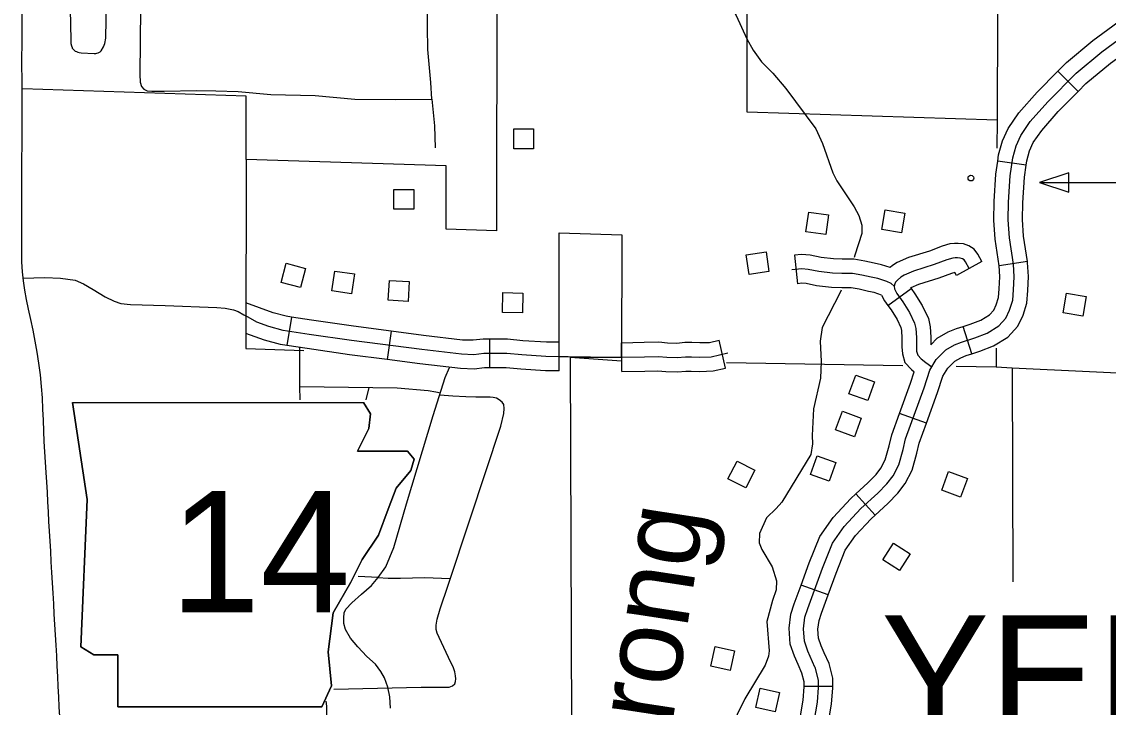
# Model space of a CAD drawing. Extents: x 1370130 to 1380143, y 377636 to 380256.
# Drawn here: x 1378563.8 to 1378802.3, y 378175.2 to 378325.7 of the extents above; entities that cross this region are included whole.
import ezdxf

# ---------------------------------------------------------------- set-up
doc = ezdxf.new("R2010")
doc.units = 0
for name, color, linetype in [('Level 10', 7, 'Continuous'), ('Level 21', 7, 'Continuous'), ('Level 32', 7, 'Continuous'), ('Level 33', 7, 'Continuous'), ('Level 34', 7, 'Continuous'), ('Level 35', 7, 'Continuous'), ('Level 4', 7, 'Continuous'), ('Level 49', 7, 'Continuous'), ('Level 5', 7, 'Continuous'), ('Level 56', 7, 'Continuous'), ('Level 57', 7, 'Continuous'), ('Level 6', 7, 'Continuous')]:
    doc.layers.add(name, color=color, linetype=linetype)

msp = doc.modelspace()

# ---------------------------------------------------------------- linework, layer by layer
at = {"layer": 'Level 10'}
msp.add_lwpolyline([(1378572.14, 378173.18), (1378572.02, 378175.34), (1378571.92, 378177.54), (1378571.8, 378179.77), (1378571.68, 378182.02), (1378571.56, 378184.29), (1378571.44, 378186.56), (1378571.3, 378188.86), (1378571.17, 378191.15), (1378571.04, 378193.43), (1378570.91, 378195.7), (1378570.79, 378197.98), (1378570.66, 378200.27), (1378570.53, 378202.59), (1378570.39, 378204.86), (1378570.26, 378207.17), (1378570.13, 378209.47), (1378569.99, 378211.72), (1378569.86, 378213.89), (1378569.75, 378216.03), (1378569.64, 378218.15), (1378569.52, 378220.3), (1378569.39, 378222.46), (1378569.25, 378224.63), (1378569.12, 378226.81), (1378568.98, 378229.04), (1378568.84, 378231.31), (1378568.7, 378233.58), (1378568.6, 378235.87), (1378568.51, 378238.23), (1378568.42, 378240.65), (1378568.3, 378243.13), (1378568.13, 378245.66), (1378567.88, 378248.22), (1378567.54, 378250.74), (1378567.16, 378253.19), (1378566.74, 378255.59), (1378566.3, 378257.99), (1378565.79, 378260.39), (1378565.25, 378262.63), (1378564.79, 378264.73), (1378564.42, 378266.78), (1378564.12, 378268.82), (1378563.93, 378270.86), (1378563.82, 378273.02), (1378563.78, 378275.31), (1378563.78, 378277.72), (1378563.78, 378280.24), (1378563.76, 378282.78), (1378563.77, 378285.33), (1378563.79, 378287.94), (1378563.8, 378290.56), (1378563.81, 378293.17), (1378563.82, 378295.79), (1378563.83, 378298.41), (1378563.84, 378301.04), (1378563.84, 378303.65), (1378563.84, 378306.2), (1378563.86, 378308.67), (1378563.85, 378311.09), (1378563.84, 378313.44), (1378563.82, 378315.75), (1378563.82, 378318.06), (1378563.84, 378320.41), (1378563.85, 378322.79), (1378563.87, 378325.21), (1378563.88, 378327.67)], dxfattribs=at)
at = {"layer": 'Level 21'}
for p, q in [((1378574.94, 378242.15), (1378578.14, 378220.84)), ((1378640.31, 378239.67), (1378638.84, 378242.12)), ((1378639.96, 378236.47), (1378640.31, 378239.67)), ((1378637.47, 378231.49), (1378639.96, 378236.47)), ((1378648.48, 378231.49), (1378637.47, 378231.49)), ((1378649.9, 378229.72), (1378648.48, 378231.49)), ((1378649.19, 378227.23), (1378649.9, 378229.72)), ((1378646, 378223.32), (1378649.19, 378227.23)), ((1378644.22, 378218.7), (1378646, 378223.32)), ((1378578.14, 378220.84), (1378576.72, 378188.51)), ((1378642.09, 378213.02), (1378644.22, 378218.7)), ((1378638.54, 378207.69), (1378642.09, 378213.02)), ((1378636.05, 378202.72), (1378638.54, 378207.69)), ((1378632.14, 378195.97), (1378636.05, 378202.72)), ((1378631.07, 378187.44), (1378632.14, 378195.97)), ((1378576.72, 378188.51), (1378579.56, 378186.73)), ((1378579.56, 378186.73), (1378584.89, 378186.73)), ((1378584.89, 378186.73), (1378584.89, 378175.36)), ((1378631.79, 378179.98), (1378631.07, 378187.44)), ((1378629.65, 378175.36), (1378631.79, 378179.98)), ((1378584.89, 378175.36), (1378629.65, 378175.36))]:
    msp.add_line(p, q, dxfattribs=at)
msp.add_lwpolyline([(1378574.94, 378242.15), (1378638.84, 378242.12)], dxfattribs=at)
at = {"layer": 'Level 32'}
for p, q in [((1378795.72, 378310.42), (1378791.24, 378314.85)), ((1378784.33, 378294.27), (1378778.08, 378295.13)), ((1378733.42, 378274.48), (1378734.12, 378268.22)), ((1378774.56, 378273.1), (1378769.04, 378270.05)), ((1378784.6, 378273.12), (1378778.37, 378272.17)), ((1378753.96, 378263.42), (1378759.04, 378267.14)), ((1378622.97, 378260.89), (1378622, 378254.67)), ((1378644.85, 378257.81), (1378644.04, 378251.56)), ((1378772.4, 378252.85), (1378770.49, 378258.85)), ((1378666.49, 378256.02), (1378666.49, 378249.72)), ((1378718.28, 378249.67), (1378716.9, 378255.81)), ((1378762.42, 378237.59), (1378756.5, 378239.74)), ((1378751.14, 378217.41), (1378746.9, 378222.08)), ((1378740.82, 378199.91), (1378734.9, 378202.07)), ((1378741.89, 378179.83), (1378735.59, 378179.83))]:
    msp.add_line(p, q, dxfattribs=at)
for points in [[(1378791.24, 378314.85), (1378793.16, 378316.8), (1378798.99, 378321.58), (1378808.06, 378328.23), (1378809.25, 378328.97)], [(1378737.38, 378169.99), (1378738.47, 378176.38), (1378738.74, 378179.57), (1378738.74, 378181.2), (1378737.99, 378184.06), (1378737.92, 378184.06), (1378736.36, 378187.59), (1378735.61, 378189.76), (1378735.41, 378192.48), (1378735.75, 378195), (1378736.36, 378196.9), (1378739.62, 378205.81), (1378741.79, 378211.24), (1378744.38, 378214.91), (1378748.04, 378218.86), (1378751.78, 378222.25), (1378753.75, 378224.29), (1378755.11, 378226.06), (1378756.33, 378228.44), (1378757.28, 378231.83), (1378757.82, 378234.15), (1378761.89, 378245.36), (1378763.16, 378249.23), (1378764.59, 378251.61), (1378766.69, 378253.72), (1378768.59, 378254.8), (1378770.09, 378255.42), (1378773.08, 378256.37), (1378775.73, 378257.39), (1378778.31, 378258.95), (1378779.87, 378260.65), (1378780.68, 378262.41), (1378781.36, 378264.59), (1378781.57, 378266.9), (1378781.7, 378269.75), (1378781.5, 378272.54), (1378780.62, 378278.32), (1378780.34, 378282.26), (1378780.41, 378286.13), (1378780.82, 378291.91), (1378781.36, 378295.85), (1378782.11, 378298.5), (1378783.13, 378300.74), (1378785.23, 378303.8), (1378789.04, 378308.15), (1378795.29, 378314.47), (1378800.92, 378319.09), (1378809.82, 378325.61)], [(1378795.72, 378310.42), (1378797.41, 378312.14), (1378802.85, 378316.6), (1378811.58, 378323), (1378812.57, 378323.61)], [(1378778.08, 378295.13), (1378778.27, 378296.49), (1378779.14, 378299.58), (1378780.38, 378302.3), (1378782.74, 378305.74), (1378786.73, 378310.29), (1378791.24, 378314.85)], [(1378784.33, 378294.27), (1378784.45, 378295.2), (1378785.08, 378297.41), (1378785.88, 378299.18), (1378787.73, 378301.86), (1378791.35, 378306), (1378795.72, 378310.42)], [(1378778.37, 378272.17), (1378777.48, 378277.97), (1378777.19, 378282.18), (1378777.26, 378286.27), (1378777.68, 378292.23), (1378778.08, 378295.13)], [(1378784.6, 378273.12), (1378783.75, 378278.66), (1378783.5, 378282.34), (1378783.56, 378285.99), (1378783.95, 378291.58), (1378784.33, 378294.27)], [(1378774.56, 378273.1), (1378773.69, 378274.68), (1378772.9, 378275.77), (1378771.7, 378276.51), (1378770.55, 378276.95), (1378769.4, 378277.07), (1378768.57, 378277.07), (1378767.55, 378276.95), (1378765.87, 378276.44), (1378763.1, 378275.39), (1378758.48, 378273.95), (1378756.01, 378272.86), (1378754.96, 378272.2), (1378754.43, 378271.75)], [(1378754.43, 378271.75), (1378752.56, 378272.39), (1378750.94, 378272.7), (1378748.86, 378273.17), (1378746.49, 378273.6), (1378743.92, 378273.6), (1378742.03, 378273.65), (1378739.3, 378273.99), (1378736.91, 378274.49), (1378735, 378274.66), (1378733.42, 378274.48)], [(1378771.8, 378271.58), (1378771.02, 378273), (1378770.71, 378273.43), (1378770.31, 378273.67), (1378769.82, 378273.86), (1378769.24, 378273.92), (1378768.75, 378273.92), (1378768.19, 378273.86), (1378766.89, 378273.46), (1378764.13, 378272.41), (1378759.59, 378271), (1378757.5, 378270.08), (1378756.82, 378269.65), (1378756.09, 378269.03), (1378755.66, 378268.54), (1378755.47, 378268.18), (1378755.35, 378267.68), (1378755.41, 378267.07), (1378755.9, 378266.09), (1378757.25, 378264.24), (1378758.73, 378261.91), (1378759.83, 378259.58), (1378760.08, 378258.35), (1378760.2, 378256.38), (1378760.2, 378254.48), (1378760.26, 378253.38), (1378760.51, 378252.52), (1378761.24, 378251.72), (1378762.29, 378250.92), (1378763.62, 378250)], [(1378770.49, 378258.85), (1378772.03, 378259.34), (1378774.33, 378260.23), (1378776.29, 378261.41), (1378777.22, 378262.42), (1378777.74, 378263.55), (1378778.25, 378265.2), (1378778.42, 378267.11), (1378778.55, 378269.71), (1378778.37, 378272.19), (1378778.37, 378272.17)], [(1378772.4, 378252.85), (1378774.12, 378253.39), (1378777.12, 378254.55), (1378780.32, 378256.49), (1378782.52, 378258.88), (1378783.63, 378261.28), (1378784.47, 378263.97), (1378784.71, 378266.69), (1378784.86, 378269.79), (1378784.63, 378272.89), (1378784.6, 378273.12)], [(1378755.35, 378267.68), (1378754.66, 378268.24), (1378753.71, 378268.67), (1378751.75, 378269.34), (1378750.3, 378269.62), (1378748.23, 378270.08), (1378746.21, 378270.45), (1378743.87, 378270.45), (1378741.79, 378270.51), (1378738.78, 378270.88), (1378736.45, 378271.37), (1378735.04, 378271.49), (1378732.83, 378271.25)], [(1378769.04, 378270.05), (1378768.68, 378270.71), (1378767.91, 378270.47), (1378765.15, 378269.43), (1378760.69, 378268.05), (1378758.99, 378267.29), (1378758.95, 378267.27), (1378759.04, 378267.14)], [(1378752.56, 378265.73), (1378750.93, 378266.29), (1378749.66, 378266.53), (1378747.61, 378266.99), (1378745.92, 378267.3), (1378743.83, 378267.3), (1378741.55, 378267.36), (1378738.26, 378267.77), (1378735.98, 378268.25), (1378735.07, 378268.33), (1378734.12, 378268.22)], [(1378752.56, 378265.73), (1378753.21, 378264.44), (1378753.96, 378263.42)], [(1378759.04, 378267.14), (1378759.86, 378266.02), (1378761.49, 378263.43), (1378762.84, 378260.58), (1378763.21, 378258.76), (1378763.35, 378256.48), (1378763.35, 378254.83)], [(1378622.97, 378260.89), (1378621.84, 378261.07), (1378618.96, 378261.81), (1378612.99, 378264.03), (1378612.98, 378257.31)], [(1378753.96, 378263.42), (1378754.65, 378262.47), (1378755.96, 378260.39), (1378756.82, 378258.58), (1378756.95, 378257.94), (1378757.05, 378256.29), (1378757.05, 378254.39), (1378757.14, 378252.85), (1378757.68, 378250.93), (1378759.11, 378249.38), (1378759.74, 378248.9)], [(1378688.64, 378252.09), (1378678.87, 378252.27), (1378673.6, 378252.57), (1378670.27, 378252.87), (1378667.67, 378252.87), (1378665.23, 378252.87), (1378663, 378252.64), (1378660.34, 378252.72), (1378651.59, 378253.76), (1378636.17, 378255.76), (1378626.91, 378257.09), (1378621.2, 378257.98), (1378618.01, 378258.8), (1378615.42, 378259.76), (1378612.99, 378261.14)], [(1378644.85, 378257.81), (1378636.6, 378258.88), (1378627.38, 378260.21), (1378622.97, 378260.89)], [(1378666.49, 378256.02), (1378665.07, 378256.02), (1378662.89, 378255.8), (1378660.57, 378255.86), (1378651.98, 378256.88), (1378644.85, 378257.81)], [(1378763.35, 378254.83), (1378764.76, 378256.24), (1378767.21, 378257.64), (1378769.01, 378258.38), (1378770.49, 378258.85)], [(1378622, 378254.67), (1378620.57, 378254.89), (1378617.07, 378255.79), (1378612.98, 378257.31)], [(1378681.74, 378249.07), (1378681.74, 378255.37), (1378678.98, 378255.42), (1378673.83, 378255.71), (1378670.41, 378256.02), (1378667.67, 378256.02), (1378666.49, 378256.02)], [(1378695.52, 378248.97), (1378695.44, 378255.27), (1378700.44, 378255.35), (1378703.63, 378255.43), (1378705.58, 378255.27), (1378707.62, 378255.2), (1378709.35, 378255.35), (1378710.87, 378255.35), (1378712.68, 378255.28), (1378714.79, 378255.34), (1378716.9, 378255.81)], [(1378644.04, 378251.56), (1378635.75, 378252.64), (1378626.44, 378253.98), (1378622, 378254.67)], [(1378695.49, 378252.12), (1378700.51, 378252.2), (1378703.55, 378252.27), (1378705.4, 378252.12), (1378707.7, 378252.05), (1378709.48, 378252.2), (1378710.81, 378252.2), (1378712.66, 378252.12), (1378715.18, 378252.2), (1378718.82, 378253.01)], [(1378666.49, 378249.72), (1378665.39, 378249.72), (1378663.12, 378249.49), (1378660.11, 378249.57), (1378651.2, 378250.63), (1378644.04, 378251.56)], [(1378762.42, 378237.59), (1378764.87, 378244.33), (1378766.04, 378247.91), (1378767.09, 378249.66), (1378768.62, 378251.19), (1378769.98, 378251.97), (1378771.16, 378252.45), (1378772.4, 378252.85)], [(1378681.74, 378249.07), (1378678.75, 378249.12), (1378673.37, 378249.43), (1378670.13, 378249.72), (1378667.67, 378249.72), (1378666.49, 378249.72)], [(1378695.52, 378248.97), (1378700.57, 378249.05), (1378703.46, 378249.12), (1378705.22, 378248.98), (1378707.78, 378248.9), (1378709.61, 378249.05), (1378710.75, 378249.05), (1378712.65, 378248.97), (1378715.58, 378249.06), (1378718.28, 378249.67)], [(1378756.5, 378239.74), (1378758.91, 378246.39), (1378759.74, 378248.9)], [(1378746.9, 378222.08), (1378749.58, 378224.52), (1378751.36, 378226.35), (1378752.44, 378227.75), (1378753.38, 378229.59), (1378754.23, 378232.62), (1378754.8, 378235.05), (1378756.5, 378239.74)], [(1378751.14, 378217.41), (1378753.97, 378219.99), (1378756.14, 378222.23), (1378757.78, 378224.37), (1378759.28, 378227.28), (1378760.33, 378231.05), (1378760.85, 378233.24), (1378762.42, 378237.59)], [(1378734.9, 378202.07), (1378736.68, 378206.93), (1378739.01, 378212.76), (1378741.92, 378216.9), (1378745.83, 378221.1), (1378746.9, 378222.08)], [(1378740.82, 378199.91), (1378742.56, 378204.68), (1378744.58, 378209.73), (1378746.83, 378212.93), (1378750.26, 378216.61), (1378751.14, 378217.41)], [(1378735.59, 378179.83), (1378735.59, 378180.81), (1378735.09, 378182.75), (1378734.23, 378184.62), (1378733.43, 378186.44), (1378732.5, 378189.12), (1378732.24, 378192.58), (1378732.67, 378195.69), (1378733.38, 378197.92), (1378734.9, 378202.07)], [(1378741.89, 378179.83), (1378741.89, 378181.61), (1378741.05, 378184.86), (1378739.98, 378187.21), (1378739.3, 378188.74), (1378738.73, 378190.4), (1378738.58, 378192.39), (1378738.83, 378194.3), (1378739.34, 378195.88), (1378740.82, 378199.91)], [(1378729.6, 378159.41), (1378729.73, 378160.01), (1378730.97, 378163.34), (1378733.32, 378167.7), (1378734.31, 378170.75), (1378735.34, 378176.78), (1378735.59, 378179.7), (1378735.59, 378179.83)], [(1378735.76, 378158.07), (1378735.79, 378158.23), (1378736.73, 378160.74), (1378739.13, 378165.21), (1378740.45, 378169.23), (1378741.59, 378175.98), (1378741.89, 378179.44), (1378741.89, 378179.83)]]:
    msp.add_lwpolyline(points, dxfattribs=at)
at = {"layer": 'Level 33'}
for points in [[(1378564.04, 378269.4), (1378568.87, 378269.55), (1378572.28, 378269.4), (1378575.47, 378268.96), (1378577.32, 378268.22), (1378579.47, 378266.96), (1378582.07, 378265.32), (1378584.07, 378264.36), (1378585.55, 378263.84), (1378587.63, 378263.62)], [(1378644.75, 378175.06), (1378644.6, 378177.55), (1378644.17, 378179.63), (1378643.39, 378181.67), (1378642.62, 378183.07), (1378641.45, 378184.67), (1378639.56, 378186.37), (1378637.53, 378188.5), (1378635.93, 378190.44), (1378634.86, 378192.29), (1378634.52, 378193.64), (1378634.47, 378194.86), (1378634.57, 378195.97), (1378634.91, 378196.75), (1378636.22, 378198.15), (1378638.35, 378200.05), (1378640.53, 378201.98), (1378642.03, 378203.73), (1378643.73, 378206.06), (1378645.48, 378210.28), (1378648.24, 378219.93), (1378654.1, 378239.28), (1378656.77, 378247.62), (1378657.72, 378249.86)], [(1378624.93, 378242.7), (1378624.83, 378245.68), (1378646.2, 378245.34), (1378653.01, 378244.75), (1378654.66, 378244.46), (1378655.69, 378244.25)], [(1378632.33, 378179.25), (1378651.44, 378179.63), (1378656.63, 378179.63), (1378657.6, 378179.68), (1378658.34, 378179.95), (1378658.85, 378180.36), (1378659.04, 378180.87), (1378659.07, 378181.47), (1378658.99, 378182.13), (1378658.87, 378183.05), (1378658.58, 378183.87), (1378657.49, 378186.13), (1378655.45, 378190.52), (1378655.02, 378191.49), (1378654.8, 378192.34), (1378654.78, 378193.24), (1378654.97, 378194.6), (1378655.67, 378196.83), (1378657.37, 378202.01), (1378662.23, 378216.63), (1378668.96, 378236.92), (1378669.59, 378239.69), (1378669.69, 378240.85), (1378669.59, 378241.68), (1378669.25, 378242.21), (1378668.62, 378242.74), (1378667.99, 378243.08), (1378667.27, 378243.23), (1378666.59, 378243.28), (1378665.33, 378243.28), (1378663.44, 378243.28), (1378661.26, 378243.37), (1378658.45, 378243.52), (1378655.54, 378243.78)], [(1378657.84, 378203.44), (1378652.19, 378203.67), (1378646.91, 378203.52), (1378644.2, 378203.52), (1378641.98, 378203.66)], [(1378629.51, 378082.25), (1378629.82, 378101.68), (1378630.01, 378132.13), (1378630.16, 378146.2), (1378630.69, 378159.48), (1378630.79, 378169.18), (1378630.79, 378175.49), (1378630.64, 378176.58)]]:
    msp.add_lwpolyline(points, dxfattribs=at)
at = {"layer": 'Level 34'}
for points in [[(1378574.19, 378338.73), (1378574.51, 378321.69), (1378574.54, 378320.94), (1378574.67, 378320.44), (1378574.81, 378320.05), (1378574.86, 378319.92), (1378574.95, 378319.76), (1378575.03, 378319.67), (1378575.25, 378319.46), (1378575.52, 378319.29), (1378575.81, 378319.16), (1378576.1, 378319.05), (1378576.35, 378318.99), (1378576.78, 378318.87), (1378579.66, 378318.74), (1378580.02, 378318.76), (1378580.28, 378318.79), (1378580.54, 378318.89), (1378580.96, 378319.09), (1378581.24, 378319.34), (1378581.73, 378320.25), (1378582.01, 378320.98), (1378582.24, 378322.12), (1378582.51, 378338.28)], [(1378589.83, 378328.62), (1378589.71, 378314.15), (1378589.8, 378312.47), (1378590.06, 378311.51), (1378590.58, 378310.9), (1378591.28, 378310.55), (1378592.32, 378310.46), (1378595.02, 378310.46), (1378602.17, 378310.64), (1378606.35, 378310.55), (1378611.32, 378310.38), (1378618.46, 378309.77), (1378628.22, 378309.5), (1378636.93, 378308.72), (1378645.81, 378308.63), (1378653.83, 378308.72), (1378653.57, 378312.38), (1378652.96, 378319.62), (1378652.87, 378324.58), (1378652.96, 378330.25)], [(1378653.83, 378308.72), (1378654.4, 378302.86), (1378654.54, 378298.07)], [(1378587.63, 378263.62), (1378595.26, 378263.47), (1378606.6, 378263.03), (1378608.45, 378262.88), (1378610.23, 378262.51), (1378611.27, 378262.14), (1378612.53, 378261.39), (1378612.99, 378261.14)], [(1378624.83, 378245.68), (1378624.84, 378254.23)], [(1378681.74, 378252.22), (1378686.72, 378252.12), (1378695.49, 378252.12)], [(1378639.38, 378242.76), (1378640.08, 378245.43)], [(1378642.03, 378203.73), (1378637.63, 378203.92)]]:
    msp.add_lwpolyline(points, dxfattribs=at)
at = {"layer": 'Level 35'}
for points in [[(1378696.73, 378347.05), (1378697.76, 378344.66), (1378700.49, 378340.97), (1378703.95, 378338.85), (1378711.47, 378335.77), (1378715.19, 378333.41), (1378717.41, 378331.64), (1378718.88, 378329.99), (1378720.67, 378327.12), (1378723.01, 378321.95), (1378724.4, 378319.5), (1378726.23, 378316.93), (1378728.68, 378314.45), (1378731.53, 378311.1), (1378738.12, 378302.19), (1378739.61, 378299.02), (1378741.85, 378292.55), (1378742.77, 378290.8), (1378746.55, 378285.11), (1378747.6, 378283.2), (1378748.24, 378281.06), (1378748.23, 378279.25), (1378746.73, 378274.47), (1378746.54, 378273.98)], [(1378743.69, 378266.82), (1378743.52, 378266.4), (1378739.51, 378258.57), (1378739.11, 378255.62), (1378739.28, 378251.12), (1378739.14, 378247.49), (1378737.64, 378240.77), (1378737.29, 378234.91), (1378737.41, 378233.06), (1378737.04, 378230.7), (1378730.64, 378220.29), (1378729.44, 378218.88), (1378727.29, 378216.85), (1378725.76, 378213.37), (1378725.72, 378211.31), (1378726.3, 378209.85), (1378728.52, 378206.06), (1378729.47, 378203.01), (1378729.43, 378201.03), (1378728.59, 378198.7), (1378727.38, 378194.08), (1378727.89, 378187.65), (1378727.74, 378186.47), (1378726.98, 378184.48), (1378722.54, 378177.06), (1378719.14, 378170.21)]]:
    msp.add_lwpolyline(points, dxfattribs=at)
at = {"layer": 'Level 4'}
for points in [[(1378757.21, 378250.22), (1378718.52, 378250.86)], [(1378992.95, 378239.89), (1378989.7, 378239.81), (1378781.23, 378249.71), (1378777.74, 378249.88), (1378768.93, 378250.03)]]:
    msp.add_lwpolyline(points, dxfattribs=at)
at = {"layer": 'Level 49'}
for p, q in [((1378578.14, 378220.84), (1378574.94, 378242.15)), ((1378639.96, 378236.47), (1378637.47, 378231.49)), ((1378637.47, 378231.49), (1378648.48, 378231.49)), ((1378649.19, 378227.23), (1378646, 378223.32)), ((1378646, 378223.32), (1378644.22, 378218.7)), ((1378576.72, 378188.51), (1378578.14, 378220.84)), ((1378644.22, 378218.7), (1378642.09, 378213.02)), ((1378642.09, 378213.02), (1378638.54, 378207.69)), ((1378638.54, 378207.69), (1378636.05, 378202.72)), ((1378636.05, 378202.72), (1378632.14, 378195.97)), ((1378632.14, 378195.97), (1378631.07, 378187.44)), ((1378579.56, 378186.73), (1378576.72, 378188.51)), ((1378631.07, 378187.44), (1378631.79, 378179.98)), ((1378631.79, 378179.98), (1378629.65, 378175.36)), ((1378629.65, 378175.36), (1378584.89, 378175.36))]:
    msp.add_line(p, q, dxfattribs=at)
for points in [[(1378574.94, 378242.15), (1378638.84, 378242.12)], [(1378638.84, 378242.12), (1378640.31, 378239.67), (1378639.96, 378236.47)], [(1378648.48, 378231.49), (1378649.9, 378229.72), (1378649.19, 378227.23)], [(1378584.89, 378175.36), (1378584.89, 378186.73), (1378579.56, 378186.73)]]:
    msp.add_lwpolyline(points, dxfattribs=at)
at = {"layer": 'Level 5'}
for points in [[(1378777.93, 378304.12), (1378777.91, 378297.94)], [(1378777.76, 378254.06), (1378777.74, 378249.88)], [(1378781.23, 378249.71), (1378781.4, 378202.74)]]:
    msp.add_lwpolyline(points, dxfattribs=at)
at = {"layer": 'Level 56'}
for points in [[(1378671.79, 378297.86), (1378671.79, 378302.23), (1378676.17, 378302.23), (1378676.17, 378297.86)], [(1378645.47, 378284.55), (1378645.47, 378288.93), (1378649.86, 378288.93), (1378649.86, 378284.55)], [(1378752.63, 378280.15), (1378753.39, 378284.45), (1378757.71, 378283.69), (1378756.95, 378279.38)], [(1378740.9, 378283.33), (1378740.32, 378279), (1378735.97, 378279.59), (1378736.56, 378283.92)], [(1378727.21, 378275.19), (1378727.83, 378270.87), (1378723.5, 378270.23), (1378722.87, 378274.56)], [(1378626.06, 378271.58), (1378624.95, 378267.35), (1378620.71, 378268.46), (1378621.82, 378272.69)], [(1378632.49, 378270.98), (1378636.81, 378270.36), (1378636.19, 378266.02), (1378631.87, 378266.64)], [(1378648.87, 378268.68), (1378648.61, 378264.31), (1378644.23, 378264.57), (1378644.49, 378268.93)], [(1378669.33, 378261.9), (1378669.44, 378266.27), (1378673.82, 378266.16), (1378673.71, 378261.79)], [(1378792.41, 378261.84), (1378793.17, 378266.15), (1378797.49, 378265.39), (1378796.73, 378261.08)], [(1378745.4, 378244.05), (1378746.9, 378248.16), (1378751.02, 378246.66), (1378749.52, 378242.55)], [(1378742.47, 378236.12), (1378743.97, 378240.23), (1378748.09, 378238.73), (1378746.59, 378234.62)], [(1378724.73, 378227.27), (1378722.74, 378223.38), (1378718.84, 378225.38), (1378720.83, 378229.27)], [(1378736.94, 378226.35), (1378738.43, 378230.46), (1378742.55, 378228.96), (1378741.06, 378224.86)], [(1378765.8, 378222.88), (1378767.29, 378226.99), (1378771.41, 378225.49), (1378769.92, 378221.38)], [(1378758.86, 378208.92), (1378756.51, 378205.23), (1378752.82, 378207.59), (1378755.16, 378211.27)], [(1378719.34, 378183.33), (1378715.08, 378184.28), (1378716.03, 378188.56), (1378720.3, 378187.61)], [(1378729.2, 378174.22), (1378724.93, 378175.17), (1378725.88, 378179.45), (1378730.15, 378178.5)]]:
    msp.add_lwpolyline(points, close=True, dxfattribs=at)
at = {"layer": 'Level 57'}
msp.add_lwpolyline([(1378793.7, 378288.28), (1378793.7, 378292.56), (1378787.28, 378290.42)], close=True, dxfattribs=at)
msp.add_lwpolyline([(1378787.28, 378290.42), (1378806.15, 378290.42), (1378817.87, 378279.35)], dxfattribs=at)
msp.add_circle((1378772.18, 378291.4), 0.63, dxfattribs=at)
at = {"layer": 'Level 6'}
for points in [[(1378778.1, 378350.87), (1378777.93, 378304.12), (1378723.06, 378305.87), (1378723.09, 378333.67), (1378668.08, 378335.43), (1378668.02, 378279.83), (1378656.93, 378280.18), (1378656.95, 378294.08)], [(1378656.95, 378294.08), (1378613.03, 378295.49), (1378613.04, 378309.39), (1378563.95, 378310.96)], [(1378613.03, 378295.49), (1378612.98, 378253.97), (1378625.73, 378253.52)], [(1378681.74, 378255.37), (1378681.77, 378279.39), (1378695.52, 378278.95), (1378695.49, 378251.25), (1378684.2, 378252), (1378684.5, 378171.31), (1378670.64, 378171.33), (1378670.84, 378115.89), (1378781.72, 378115.79), (1378782.11, 378010.3)]]:
    msp.add_lwpolyline(points, dxfattribs=at)

# ---------------------------------------------------------------- texts
at = {"layer": 'Level 21'}
msp.add_text('14', height=26.611, dxfattribs=at).set_placement((1378596.35, 378196.09))
at = {"layer": 'Level 35'}
msp.add_text('Prong', height=17.741, rotation=81.2795, dxfattribs=at).set_placement((1378704.21, 378155.75))
at = {"layer": 'Level 6'}
msp.add_text('YELLVILLE', height=26.611, dxfattribs=at).set_placement((1378752.47, 378168.8))

doc.saveas('drawing.dxf')
